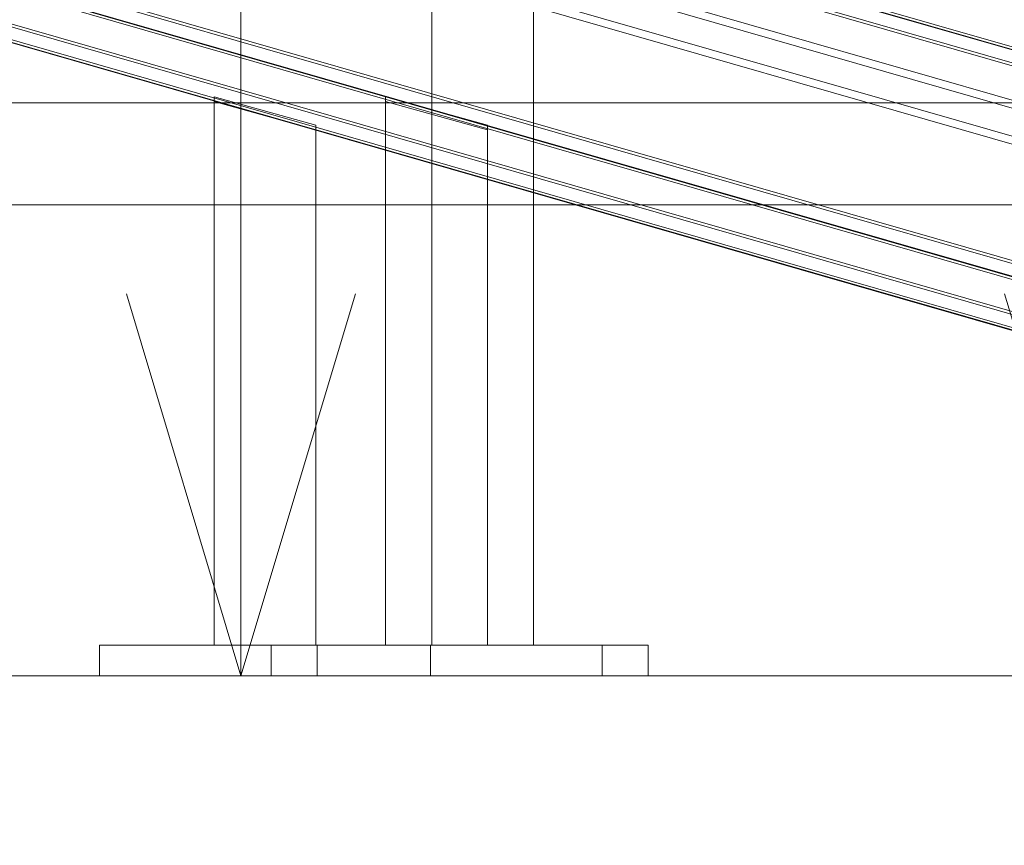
# Model space of a CAD drawing. Header units: millimetres. Extents: x -2233 to 61924, y -68080 to 6847.
# Tile 791 of 1022: x 27063 to 27450, y -67 to 258. Entities that reach past the tile are written whole.
import ezdxf

# ---------------------------------------------------------------- set-up
doc = ezdxf.new("R2010")
doc.units = ezdxf.units.MM
for name, color, linetype, lineweight in [('COTAS_P', 1, 'Continuous', 0), ('lateral_bajante_movil', 7, 'Continuous', 0), ('lateral_C09', 7, 'Continuous', 0), ('lateral_C10', 7, 'Continuous', 0)]:
    doc.layers.add(name, color=color, linetype=linetype, lineweight=lineweight)
doc.dimstyles.new('R19_100', dxfattribs={"dimtxt": 250, "dimasz": 150, "dimexe": 150, "dimexo": 80, "dimgap": 100, "dimtad": 1, "dimtih": 1, "dimtoh": 1, "dimdsep": 46, "dimcen": 0.09, "dimadec": 0, "dimazin": 0, "dimtfac": 1, "dimtdec": 4, "dimtofl": 0, "dimtmove": 0, "dimatfit": 3, "dimfxl": 1, "dimtolj": 1, "dimtzin": 0, "dimarcsym": 0})

# ---------------------------------------------------------------- blocks, each defined once
blk = doc.blocks.new('DIM_R27_9')
at = {"layer": 'COTAS_P'}
for p, q in [((26750.07, 1241), (27150.07, 1241)), ((27150.07, 1241), (27105.07, 1091)), ((27150.07, 0), (27150.07, 1241)), ((27150.07, 1241), (27195.07, 1091)), ((27150.07, 0), (27105.07, 150)), ((27150.07, 0), (27195.07, 150)), ((26750.07, 0), (27150.07, 0))]:
    blk.add_line(p, q, dxfattribs=at)
blk.add_text('1241 P', height=250, rotation=90, dxfattribs=at).set_placement((27050.07, 620.5))
blk = doc.blocks.new('DIM_R27_31')
at = {"layer": 'COTAS_P'}
for p, q in [((26795.07, 0), (26795.07, -900)), ((28805.07, 0), (28805.07, -900)), ((26795.07, -900), (26945.07, -855)), ((28805.07, -900), (28655.07, -855)), ((26795.07, -900), (28805.07, -900)), ((26795.07, -900), (26945.07, -945)), ((28805.07, -900), (28655.07, -945))]:
    blk.add_line(p, q, dxfattribs=at)
blk.add_text('2010 P', height=250, dxfattribs=at).set_placement((27800.07, -800))
blk = doc.blocks.new('DIM_R27_32')
at = {"layer": 'COTAS_P'}
for p, q in [((26795.07, 1320), (27495.07, 1320)), ((27495.07, 1320), (27450.07, 1170)), ((27495.07, 0), (27495.07, 1320)), ((27495.07, 1320), (27540.07, 1170)), ((27495.07, 0), (27450.07, 150)), ((27495.07, 0), (27540.07, 150)), ((26795.07, 0), (27495.07, 0))]:
    blk.add_line(p, q, dxfattribs=at)
blk.add_text('1320 P', height=250, rotation=90, dxfattribs=at).set_placement((27395.07, 660))
blk = doc.blocks.new('DIM_R27_33')
at = {"layer": 'COTAS_P'}
for p, q in [((857.9, 0), (857.9, -2500)), ((61924.13, 0), (61924.13, -2500)), ((857.9, -2500), (1007.9, -2455)), ((61924.13, -2500), (61774.13, -2455)), ((857.9, -2500), (61924.13, -2500)), ((857.9, -2500), (1007.9, -2545)), ((61924.13, -2500), (61774.13, -2545))]:
    blk.add_line(p, q, dxfattribs=at)
blk.add_text('61066.24 P', height=250, dxfattribs=at).set_placement((31391.02, -2400))

msp = doc.modelspace()

# ---------------------------------------------------------------- linework, layer by layer
at = {"layer": 'lateral_bajante_movil'}
for p, q in [((26950.067, 225), (28253.576, 225)), ((26950.067, 185), (28253.576, 185))]:
    msp.add_line(p, q, dxfattribs=at)
at = {"layer": 'lateral_C09'}
for p, q in [((27225, 12), (27225, 446.125)), ((27265, 12), (27265, 446.125)), ((27225, 441.914), (27225, 12)), ((27265, 12), (27265, 441.914)), ((27225, 12), (27225, 335.107)), ((27265, 12), (27265, 335.107)), ((27225, 330.896), (27225, 12)), ((27265, 12), (27265, 330.896)), ((27180, 12), (27310, 12)), ((27180, 12), (27180, 0)), ((27225, 12), (27265, 12)), ((27310, 0), (27310, 12)), ((27180, 0), (27310, 0))]:
    msp.add_line(p, q, dxfattribs=at)
at = {"layer": 'lateral_C10'}
for p, q in [((27725.675, 167.441), (18892.814, 2705.62)), ((18893.471, 2705.62), (27726.332, 167.441)), ((18896.924, 2705.62), (27729.785, 167.441)), ((18891.2, 2699.847), (27724.061, 161.669)), ((27728.171, 161.669), (18895.31, 2699.847)), ((27661.891, 151.895), (18961.891, 2651.895)), ((19011.21, 2651.895), (27711.21, 151.895)), ((18961.084, 2649.009), (27661.084, 149.009)), ((27710.403, 149.009), (19010.403, 2649.009)), ((27698.776, 71.232), (18865.914, 2609.41)), ((18870.024, 2609.41), (27702.886, 71.232)), ((27768.645, 71.232), (18935.784, 2609.41)), ((18939.894, 2609.41), (27772.755, 71.232)), ((18864.301, 2603.637), (27697.162, 65.459)), ((27697.819, 65.459), (18864.958, 2603.637)), ((27701.272, 65.459), (18868.411, 2603.637)), ((18934.17, 2603.637), (27767.031, 65.459)), ((18937.622, 2603.637), (27770.484, 65.459)), ((27771.141, 65.459), (18938.28, 2603.637)), ((27139.515, 227.424), (27179.515, 216.24)), ((27139.515, 225.56), (27139.515, 227.424)), ((27139.515, 227.424), (27139.515, 12)), ((27179.515, 214.376), (27139.515, 225.56)), ((27139.515, 12), (27139.515, 225.56)), ((27206.919, 227.424), (27246.919, 216.24)), ((27206.919, 225.56), (27206.919, 227.424)), ((27206.919, 227.424), (27206.919, 12)), ((27246.919, 214.376), (27206.919, 225.56)), ((27206.919, 12), (27206.919, 225.56)), ((27179.515, 216.24), (27179.515, 214.376)), ((27179.515, 12), (27179.515, 216.24)), ((27179.515, 12), (27179.515, 214.376)), ((27246.919, 216.24), (27246.919, 214.376)), ((27246.919, 12), (27246.919, 216.24)), ((27246.919, 12), (27246.919, 214.376)), ((27094.515, 12), (27224.515, 12)), ((27094.515, 12), (27094.515, 0)), ((27139.515, 12), (27179.515, 12)), ((27161.919, 12), (27291.919, 12)), ((27161.919, 12), (27161.919, 0)), ((27206.919, 12), (27246.919, 12)), ((27224.515, 0), (27224.515, 12)), ((27291.919, 0), (27291.919, 12)), ((27094.515, 0), (27224.515, 0)), ((27161.919, 0), (27291.919, 0))]:
    msp.add_line(p, q, dxfattribs=at)

# ---------------------------------------------------------------- dimensions: what is measured, and where the dimension line sits
at = {"layer": 'COTAS_P'}
for p1, p2, distance, picture, middle in [((26795.067, 0), (26795.067, 1320), -700, 'DIM_R27_32', (27495.067, 660)), ((26750.067, 0), (26750.067, 1241), -400, 'DIM_R27_9', (27150.067, 620.5)), ((857.898, 0), (61924.134, 0), -2500, 'DIM_R27_33', (31391.016, -2500)), ((26795.067, 0), (28805.067, 0), -900, 'DIM_R27_31', (27800.067, -900))]:
    dim = msp.add_aligned_dim(p1=p1, p2=p2, distance=distance, text='<> P', dimstyle='R19_100', dxfattribs=at)
    dim.commit()
    dim.dimension.update_dxf_attribs({"geometry": picture, "text_midpoint": middle})

doc.saveas('drawing.dxf')
